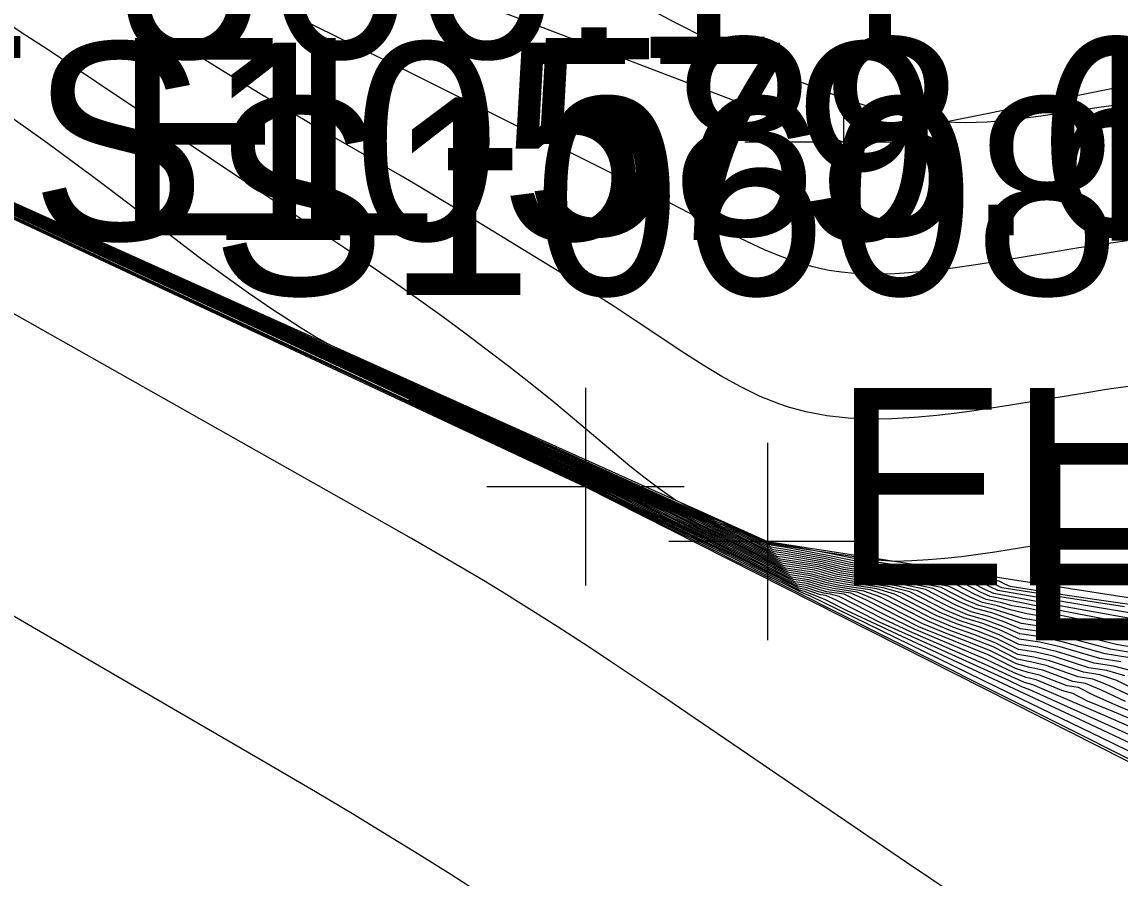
# Model space of a CAD drawing. Extents: x 1729869 to 1735532, y 648588 to 653771.
# Drawn here: x 1730598.68 to 1730620.93, y 652510.05 to 652527.4 of the extents above; entities that cross this region are included whole.
import ezdxf

# ---------------------------------------------------------------- set-up
doc = ezdxf.new("R2010")
doc.units = 0
for name, color, linetype in [('SURVEY - CONTOURS - Index with Text', 7, 'Continuous'), ('SURVEY - CONTOURS - Intermediate with optional Text', 7, 'Continuous'), ('SURVEY - DTM - Breaklines', 7, 'Continuous'), ('SURVEY - DTM - Breaklines - Points - Elevations', 7, 'Continuous'), ('SURVEY - DTM - Breaklines - Points - Locators', 7, 'Continuous'), ('SURVEY - DTM - Breaklines - Points - Numbers', 7, 'Continuous'), ('SURVEY - NON-TRANSPORTATION - Features', 7, 'Continuous'), ('SURVEY - NON-TRANSPORTATION - Features - Points - Elevations', 7, 'Continuous'), ('SURVEY - NON-TRANSPORTATION - Features - Points - Locators', 7, 'Continuous'), ('SURVEY - NON-TRANSPORTATION - Features - Points - Numbers', 7, 'Continuous')]:
    doc.layers.add(name, color=color, linetype=linetype)

msp = doc.modelspace()

# ---------------------------------------------------------------- linework, layer by layer
at = {"layer": 'SURVEY - CONTOURS - Index with Text'}
for points in [[(1730623.396, 652515.265), (1730620.461, 652515.687), (1730619.776, 652515.788), (1730618.708, 652515.957), (1730618.595, 652516.003), (1730618.48, 652516.062), (1730617.746, 652516.185), (1730615.603, 652516.508), (1730615.041, 652516.623), (1730614.144, 652516.79), (1730613.864, 652516.832), (1730613.793, 652516.846), (1730613.621, 652516.925), (1730613.548, 652516.962), (1730613.114, 652517.158), (1730612.906, 652517.242), (1730612.562, 652517.375), (1730609.084, 652518.95), (1730608.938, 652519.019), (1730605.523, 652520.564), (1730604.877, 652520.87), (1730604.602, 652521.03), (1730604.336, 652521.191), (1730604.024, 652521.39), (1730603.764, 652521.561), (1730603.268, 652521.901), (1730602.771, 652522.257), (1730602.273, 652522.625), (1730601.775, 652523), (1730600.433, 652524.021), (1730600.084, 652524.284), (1730599.644, 652524.611), (1730599.203, 652524.933), (1730598.761, 652525.251), (1730598.321, 652525.562)], [(1730621.189, 652515.066), (1730619.602, 652515.396), (1730619.081, 652515.506), (1730618.744, 652515.566), (1730618.507, 652515.629), (1730618.222, 652515.691), (1730618, 652515.79), (1730617.63, 652515.979), (1730617.048, 652516.082), (1730615.361, 652516.336), (1730614.889, 652516.456), (1730614.155, 652516.58), (1730614.002, 652516.603), (1730613.955, 652516.612), (1730613.865, 652516.653), (1730613.432, 652516.87), (1730613.108, 652517.028), (1730612.851, 652517.127), (1730612.752, 652517.17), (1730612.591, 652517.25), (1730609.315, 652518.733), (1730608.26, 652519.227), (1730608.026, 652519.336), (1730607.456, 652519.593), (1730606.938, 652519.83), (1730605.509, 652520.49), (1730603.517, 652521.401), (1730600.257, 652522.879), (1730597.51, 652524.125)], [(1730621.18, 652513.723), (1730620.707, 652513.952), (1730620.38, 652514.079), (1730620.083, 652514.123), (1730619.436, 652514.354), (1730619.145, 652514.419), (1730618.851, 652514.48), (1730618.359, 652514.73), (1730617.909, 652514.909), (1730617.47, 652515.071), (1730617.022, 652515.256), (1730616.062, 652515.745), (1730615.738, 652515.862), (1730615.19, 652515.945), (1730614.955, 652515.995), (1730614.626, 652516.092), (1730614.273, 652516.146), (1730614.194, 652516.183), (1730613.218, 652516.678), (1730612.77, 652516.895), (1730612.358, 652517.081), (1730611.921, 652517.29), (1730611.431, 652517.538), (1730611.117, 652517.692), (1730609.731, 652518.32), (1730607.683, 652519.287), (1730606.217, 652519.972), (1730603.235, 652521.354), (1730597.92, 652523.806)], [(1730621.09, 652514.517), (1730620.63, 652514.592), (1730619.788, 652514.827), (1730619.358, 652514.928), (1730618.901, 652514.994), (1730618.56, 652515.144), (1730618.211, 652515.275), (1730617.844, 652515.382), (1730617.495, 652515.531), (1730616.829, 652515.87), (1730616.396, 652515.971), (1730615.521, 652516.103), (1730615.164, 652516.163), (1730614.744, 652516.283), (1730614.135, 652516.375), (1730614.108, 652516.382), (1730614.034, 652516.415), (1730613.324, 652516.775), (1730612.937, 652516.959), (1730612.6, 652517.101), (1730612.31, 652517.243), (1730611.99, 652517.406), (1730611.596, 652517.588), (1730609.524, 652518.527), (1730607.369, 652519.536), (1730606.965, 652519.722), (1730605.4, 652520.447), (1730602.932, 652521.582), (1730598.789, 652523.475), (1730598.475, 652523.623)], [(1730622.662, 652512.25), (1730620.485, 652513.24), (1730619.313, 652513.767), (1730619.102, 652513.861), (1730618.94, 652513.919), (1730618.681, 652514.049), (1730617.097, 652514.763), (1730616.057, 652515.233), (1730615.179, 652515.678), (1730614.969, 652515.77), (1730614.864, 652515.785), (1730614.553, 652515.895), (1730614.421, 652515.918), (1730613.112, 652516.581), (1730612.594, 652516.836), (1730611.099, 652517.559), (1730610.872, 652517.671), (1730610.594, 652517.812), (1730610.416, 652517.898), (1730610.119, 652518.032), (1730608.842, 652518.641), (1730607.305, 652519.366), (1730606.517, 652519.734)], [(1730608.04, 652509.687), (1730607.368, 652510.117), (1730606.725, 652510.522), (1730606.084, 652510.918), (1730605.413, 652511.325), (1730604.628, 652511.791), (1730603.54, 652512.428), (1730600.04, 652514.463), (1730596.882, 652516.3)]]:
    msp.add_lwpolyline(points, dxfattribs=at)
at = {"layer": 'SURVEY - CONTOURS - Intermediate with optional Text'}
for points in [[(1730622.792, 652511.62), (1730618.19, 652513.924), (1730614.34, 652515.861), (1730612.461, 652516.806), (1730611.235, 652517.418), (1730610.204, 652517.925), (1730609.405, 652518.312), (1730608.805, 652518.599), (1730607.583, 652519.179), (1730605.411, 652520.195), (1730598.703, 652523.327), (1730590.907, 652526.973), (1730589.097, 652527.824), (1730587.488, 652528.588), (1730586.49, 652529.068), (1730584.772, 652529.901), (1730575.93, 652534.228), (1730573.223, 652535.558), (1730569.183, 652537.551)], [(1730625.267, 652510.58), (1730620.765, 652512.785), (1730618.715, 652513.783), (1730614.648, 652515.764), (1730614.526, 652515.816), (1730614.434, 652515.851), (1730613.676, 652516.234), (1730613.079, 652516.535), (1730611.394, 652517.367), (1730610.293, 652517.905), (1730609.366, 652518.352), (1730608.252, 652518.882), (1730606.527, 652519.692), (1730597.03, 652524.123), (1730591.777, 652526.58), (1730589.75, 652527.532), (1730588.125, 652528.3), (1730586.833, 652528.919), (1730585.414, 652529.606), (1730582.205, 652531.173), (1730576.002, 652534.208), (1730573.177, 652535.599), (1730569.828, 652537.256)], [(1730621.095, 652520.008), (1730620.658, 652519.944), (1730620.221, 652519.876), (1730618.635, 652519.614), (1730618.28, 652519.559), (1730617.926, 652519.507), (1730617.573, 652519.46), (1730617.221, 652519.42), (1730616.764, 652519.378), (1730616.31, 652519.353), (1730615.862, 652519.349), (1730615.421, 652519.368), (1730614.989, 652519.415), (1730614.568, 652519.494), (1730614.389, 652519.539), (1730614.212, 652519.59), (1730614.037, 652519.648), (1730613.637, 652519.808), (1730613.246, 652519.998), (1730612.863, 652520.21), (1730612.486, 652520.439), (1730612.114, 652520.679), (1730611.107, 652521.348), (1730610.679, 652521.628), (1730610.164, 652521.957), (1730609.557, 652522.335), (1730607.492, 652523.599), (1730607.11, 652523.831), (1730606.726, 652524.061), (1730606.34, 652524.29), (1730605.974, 652524.503), (1730604.521, 652525.338), (1730604.168, 652525.544), (1730603.835, 652525.741), (1730603.508, 652525.937), (1730602.867, 652526.328), (1730602.244, 652526.716), (1730601.223, 652527.362), (1730599.927, 652528.185)], [(1730621.319, 652525.772), (1730620.551, 652525.667), (1730619.666, 652525.534), (1730619.178, 652525.463), (1730618.704, 652525.405), (1730618.242, 652525.366), (1730617.792, 652525.351), (1730617.352, 652525.366), (1730617.13, 652525.388), (1730616.91, 652525.418), (1730616.69, 652525.458), (1730616.47, 652525.505), (1730616.249, 652525.559), (1730616.026, 652525.621), (1730615.488, 652525.79), (1730614.933, 652525.99), (1730614.363, 652526.219), (1730613.779, 652526.475), (1730613.18, 652526.753), (1730612.568, 652527.052), (1730611.897, 652527.394), (1730611.215, 652527.753)], [(1730621.373, 652517.123), (1730620.842, 652517.045), (1730620.312, 652516.962), (1730618.685, 652516.699), (1730618.397, 652516.654), (1730618.055, 652516.604), (1730617.716, 652516.559), (1730617.381, 652516.521), (1730617.047, 652516.492), (1730616.715, 652516.472), (1730616.384, 652516.463), (1730615.991, 652516.491), (1730613.864, 652516.811), (1730613.785, 652516.834), (1730613.643, 652516.899), (1730613.545, 652516.949), (1730613.285, 652517.07), (1730612.187, 652517.567), (1730611.921, 652517.704), (1730611.613, 652517.918), (1730611.307, 652518.149), (1730611.001, 652518.393), (1730610.695, 652518.647), (1730609.874, 652519.342), (1730609.455, 652519.69), (1730609.01, 652520.048), (1730608.546, 652520.412), (1730608.109, 652520.747), (1730607.655, 652521.087), (1730607.188, 652521.431), (1730606.713, 652521.774), (1730606.232, 652522.115), (1730605.749, 652522.449), (1730605.22, 652522.809), (1730603.298, 652524.093), (1730600.191, 652526.178), (1730599.475, 652526.655), (1730599.116, 652526.891), (1730598.757, 652527.124), (1730598.397, 652527.355)], [(1730621.074, 652522.958), (1730620.745, 652522.914), (1730620.419, 652522.867), (1730620.096, 652522.817), (1730619.455, 652522.713), (1730618.482, 652522.55), (1730618.007, 652522.475), (1730617.543, 652522.407), (1730617.091, 652522.352), (1730616.655, 652522.311), (1730616.367, 652522.293), (1730616.088, 652522.284), (1730615.815, 652522.286), (1730615.55, 652522.298), (1730615.29, 652522.323), (1730615.036, 652522.36), (1730614.873, 652522.392), (1730614.712, 652522.43), (1730614.465, 652522.5), (1730614.22, 652522.582), (1730613.975, 652522.676), (1730613.73, 652522.78), (1730613.482, 652522.892), (1730613.231, 652523.011), (1730612.954, 652523.147), (1730612.379, 652523.436), (1730611.465, 652523.904), (1730610.573, 652524.355), (1730607.272, 652526.008), (1730606.502, 652526.388), (1730605.077, 652527.084), (1730604.622, 652527.31), (1730604.182, 652527.533)], [(1730624.854, 652511.022), (1730620.331, 652513.155), (1730617.021, 652514.703), (1730615.391, 652515.468), (1730614.951, 652515.691), (1730614.695, 652515.796), (1730614.539, 652515.855), (1730614.435, 652515.88), (1730613.092, 652516.561), (1730612.026, 652517.083), (1730610.642, 652517.758), (1730610.415, 652517.872), (1730610.272, 652517.941), (1730610.133, 652518.004), (1730609.349, 652518.38), (1730608.296, 652518.88), (1730606.666, 652519.646), (1730600.469, 652522.533), (1730594.835, 652525.161)], [(1730623.28, 652512.367), (1730620.772, 652513.426), (1730620.276, 652513.633), (1730619.973, 652513.788), (1730619.752, 652513.849), (1730619.23, 652514.063), (1730619.032, 652514.111), (1730618.784, 652514.205), (1730618.222, 652514.478), (1730616.764, 652515.087), (1730616.217, 652515.357), (1730615.648, 652515.646), (1730615.342, 652515.797), (1730614.994, 652515.849), (1730614.828, 652515.895), (1730614.58, 652515.974), (1730614.379, 652516.004), (1730614.366, 652516.008), (1730614.278, 652516.05), (1730613.154, 652516.619), (1730612.667, 652516.859), (1730611.746, 652517.294), (1730611.199, 652517.565), (1730610.886, 652517.724), (1730610.664, 652517.83), (1730610.096, 652518.087), (1730609.78, 652518.235), (1730608.41, 652518.885), (1730606.989, 652519.553), (1730604.459, 652520.731), (1730595.873, 652524.715)], [(1730622.717, 652512.416), (1730620.631, 652513.331), (1730619.639, 652513.76), (1730619.165, 652513.963), (1730618.995, 652514.009), (1730618.741, 652514.124), (1730618.184, 652514.384), (1730616.671, 652515.042), (1730616.128, 652515.299), (1730615.239, 652515.751), (1730615.066, 652515.797), (1730614.929, 652515.817), (1730614.784, 652515.862), (1730614.566, 652515.934), (1730614.402, 652515.959), (1730614.321, 652515.998), (1730613.133, 652516.6), (1730612.631, 652516.847), (1730611.672, 652517.306), (1730611.168, 652517.551), (1730610.603, 652517.835), (1730610.106, 652518.06), (1730608.374, 652518.882), (1730606.89, 652519.58), (1730603.934, 652520.957), (1730595.942, 652524.67)], [(1730622.843, 652512.738), (1730620.91, 652513.523), (1730620.409, 652513.745), (1730620.091, 652513.905), (1730619.863, 652513.939), (1730619.298, 652514.161), (1730619.07, 652514.214), (1730618.813, 652514.293), (1730618.262, 652514.57), (1730616.854, 652515.136), (1730615.779, 652515.683), (1730615.474, 652515.819), (1730615.059, 652515.881), (1730614.871, 652515.928), (1730614.594, 652516.014), (1730614.341, 652516.052), (1730614.273, 652516.083), (1730613.176, 652516.639), (1730612.702, 652516.87), (1730612.257, 652517.077), (1730611.816, 652517.285), (1730610.939, 652517.727), (1730609.848, 652518.223), (1730608.446, 652518.888), (1730607.084, 652519.528), (1730604.943, 652520.526), (1730601.284, 652522.221), (1730596.279, 652524.538)], [(1730621.046, 652513.622), (1730620.554, 652513.851), (1730620.236, 652513.992), (1730619.973, 652514.031), (1730619.367, 652514.258), (1730619.107, 652514.316), (1730618.835, 652514.385), (1730618.31, 652514.652), (1730617.849, 652514.834), (1730617.395, 652515.009), (1730616.935, 652515.197), (1730615.917, 652515.715), (1730615.606, 652515.84), (1730615.124, 652515.913), (1730614.913, 652515.962), (1730614.609, 652516.053), (1730614.316, 652516.097), (1730614.299, 652516.102), (1730614.224, 652516.138), (1730613.197, 652516.658), (1730612.736, 652516.883), (1730612.308, 652517.079), (1730611.871, 652517.285), (1730611.339, 652517.555), (1730611.024, 652517.712), (1730609.827, 652518.254), (1730608.049, 652519.095), (1730606.44, 652519.849), (1730603.605, 652521.165), (1730596.297, 652524.543)], [(1730621.363, 652514.694), (1730620.851, 652514.781), (1730619.467, 652515.127), (1730618.939, 652515.204), (1730618.632, 652515.314), (1730618.332, 652515.418), (1730617.995, 652515.506), (1730617.695, 652515.636), (1730617.147, 652515.915), (1730616.658, 652516.015), (1730615.654, 652516.166), (1730615.247, 652516.231), (1730614.821, 652516.353), (1730614.081, 652516.466), (1730614.047, 652516.474), (1730613.967, 652516.51), (1730613.367, 652516.813), (1730613.004, 652516.986), (1730612.698, 652517.111), (1730612.489, 652517.213), (1730612.234, 652517.342), (1730611.339, 652517.749), (1730609.441, 652518.609), (1730607.613, 652519.465), (1730607.138, 652519.68), (1730605.875, 652520.266), (1730603.783, 652521.227), (1730600.941, 652522.523), (1730598.983, 652523.415), (1730598.722, 652523.537), (1730597.78, 652523.963)], [(1730620.963, 652514.876), (1730619.514, 652515.217), (1730618.97, 652515.308), (1730618.668, 652515.398), (1730618.391, 652515.489), (1730618.07, 652515.568), (1730617.796, 652515.688), (1730617.307, 652515.936), (1730616.788, 652516.037), (1730615.289, 652516.264), (1730614.844, 652516.388), (1730614.054, 652516.512), (1730614.016, 652516.52), (1730613.933, 652516.558), (1730613.388, 652516.832), (1730613.038, 652517), (1730612.748, 652517.116), (1730612.578, 652517.198), (1730612.357, 652517.31), (1730609.385, 652518.657), (1730607.743, 652519.425), (1730607.23, 652519.657), (1730605.471, 652520.471), (1730603.275, 652521.477), (1730599.085, 652523.383), (1730598.841, 652523.496), (1730597.857, 652523.941)], [(1730621.075, 652514.971), (1730619.56, 652515.307), (1730619.016, 652515.409), (1730618.705, 652515.483), (1730618.45, 652515.56), (1730618.146, 652515.63), (1730617.898, 652515.739), (1730617.468, 652515.958), (1730616.918, 652516.059), (1730615.326, 652516.299), (1730614.867, 652516.422), (1730614.087, 652516.548), (1730614.028, 652516.557), (1730613.986, 652516.566), (1730613.899, 652516.605), (1730613.41, 652516.851), (1730613.073, 652517.014), (1730612.799, 652517.121), (1730612.667, 652517.183), (1730612.479, 652517.278), (1730609.335, 652518.702), (1730608.141, 652519.262), (1730607.881, 652519.382), (1730607.339, 652519.627), (1730605.491, 652520.48), (1730603.393, 652521.44), (1730599.19, 652523.349), (1730598.959, 652523.455), (1730597.937, 652523.918)], [(1730621.865, 652515.054), (1730619.641, 652515.484), (1730618.563, 652515.699), (1730618.299, 652515.752), (1730618.104, 652515.84), (1730617.792, 652515.999), (1730617.177, 652516.104), (1730615.396, 652516.372), (1730614.912, 652516.49), (1730614.151, 652516.622), (1730613.976, 652516.648), (1730613.923, 652516.658), (1730613.83, 652516.701), (1730613.454, 652516.889), (1730613.145, 652517.042), (1730612.831, 652517.16), (1730612.694, 652517.225), (1730609.292, 652518.766), (1730608.384, 652519.191), (1730608.179, 652519.286), (1730607.013, 652519.813), (1730605.522, 652520.502), (1730603.646, 652521.359), (1730601.017, 652522.55), (1730598.11, 652523.865)], [(1730621.022, 652515.544), (1730619.711, 652515.745), (1730618.535, 652515.931), (1730618.284, 652516.058), (1730617.571, 652516.169), (1730615.509, 652516.48), (1730614.979, 652516.59), (1730614.16, 652516.746), (1730613.899, 652516.785), (1730613.827, 652516.799), (1730613.721, 652516.847), (1730613.632, 652516.89), (1730613.365, 652517.023), (1730613.123, 652517.132), (1730612.762, 652517.268), (1730612.46, 652517.399), (1730609.2, 652518.874), (1730608.683, 652519.115), (1730604.653, 652520.938), (1730604.27, 652521.116), (1730600.033, 652523.031), (1730599.633, 652523.214), (1730598.184, 652523.868)], [(1730622.011, 652515.151), (1730619.675, 652515.572), (1730618.376, 652515.813), (1730618.209, 652515.89), (1730617.955, 652516.019), (1730617.306, 652516.126), (1730615.433, 652516.408), (1730614.934, 652516.524), (1730614.15, 652516.664), (1730613.951, 652516.694), (1730613.892, 652516.705), (1730613.795, 652516.749), (1730613.648, 652516.821), (1730613.182, 652517.056), (1730612.963, 652517.137), (1730612.873, 652517.167), (1730609.265, 652518.8), (1730608.512, 652519.153), (1730607.713, 652519.515), (1730607.108, 652519.789), (1730605.003, 652520.757), (1730603.241, 652521.56), (1730598.21, 652523.833)], [(1730623.399, 652515.045), (1730620.312, 652515.556), (1730618.88, 652515.799), (1730618.454, 652515.872), (1730618.315, 652515.939), (1730618.119, 652516.039), (1730617.437, 652516.148), (1730615.47, 652516.444), (1730614.955, 652516.557), (1730614.152, 652516.705), (1730613.925, 652516.74), (1730613.86, 652516.752), (1730613.759, 652516.797), (1730613.64, 652516.855), (1730613.258, 652517.049), (1730613.026, 652517.141), (1730612.829, 652517.214), (1730612.805, 652517.22), (1730609.235, 652518.836), (1730608.512, 652519.173), (1730606.629, 652520.026), (1730604.968, 652520.79), (1730603.367, 652521.518), (1730600.278, 652522.912), (1730598.333, 652523.79)], [(1730621.314, 652513.826), (1730620.865, 652514.051), (1730620.524, 652514.166), (1730620.192, 652514.216), (1730619.506, 652514.45), (1730619.184, 652514.521), (1730618.863, 652514.577), (1730618.404, 652514.811), (1730617.969, 652514.983), (1730617.544, 652515.133), (1730617.112, 652515.314), (1730616.21, 652515.773), (1730615.87, 652515.884), (1730615.256, 652515.976), (1730614.997, 652516.029), (1730614.644, 652516.131), (1730614.245, 652516.191), (1730614.163, 652516.229), (1730613.239, 652516.697), (1730612.803, 652516.907), (1730612.407, 652517.084), (1730611.985, 652517.287), (1730611.532, 652517.517), (1730611.211, 652517.672), (1730609.713, 652518.351), (1730607.35, 652519.463), (1730605.629, 652520.265), (1730602.9, 652521.527), (1730598.018, 652523.775)], [(1730620.951, 652514.429), (1730620.521, 652514.497), (1730619.717, 652514.733), (1730619.31, 652514.827), (1730618.888, 652514.888), (1730618.523, 652515.06), (1730618.15, 652515.203), (1730617.769, 652515.32), (1730617.397, 652515.478), (1730616.672, 652515.847), (1730616.265, 652515.95), (1730615.455, 652516.072), (1730615.122, 652516.13), (1730614.713, 652516.246), (1730614.162, 652516.329), (1730614.138, 652516.336), (1730614.067, 652516.368), (1730613.303, 652516.755), (1730612.903, 652516.946), (1730612.552, 652517.096), (1730612.223, 652517.257), (1730611.87, 652517.436), (1730611.499, 652517.609), (1730609.542, 652518.496), (1730607.254, 652519.569), (1730605.374, 652520.44), (1730602.821, 652521.616), (1730598.697, 652523.503), (1730598.353, 652523.664)], [(1730621.228, 652514.605), (1730620.74, 652514.686), (1730619.857, 652514.919), (1730619.41, 652515.029), (1730618.917, 652515.1), (1730618.596, 652515.229), (1730618.271, 652515.347), (1730617.919, 652515.444), (1730617.594, 652515.584), (1730616.987, 652515.893), (1730616.527, 652515.993), (1730615.588, 652516.135), (1730615.205, 652516.197), (1730614.782, 652516.319), (1730614.108, 652516.42), (1730614.078, 652516.428), (1730614, 652516.463), (1730613.345, 652516.794), (1730612.97, 652516.973), (1730612.649, 652517.106), (1730612.399, 652517.228), (1730612.111, 652517.374), (1730611.694, 652517.566), (1730609.461, 652518.578), (1730607.488, 652519.502), (1730607.051, 652519.701), (1730605.425, 652520.455), (1730603.045, 652521.548), (1730598.884, 652523.446), (1730598.6, 652523.579)], [(1730621.029, 652514.147), (1730620.667, 652514.254), (1730620.302, 652514.309), (1730619.576, 652514.545), (1730619.224, 652514.624), (1730618.872, 652514.676), (1730618.446, 652514.893), (1730618.029, 652515.057), (1730617.619, 652515.196), (1730617.205, 652515.369), (1730616.362, 652515.798), (1730616.002, 652515.906), (1730615.322, 652516.008), (1730615.039, 652516.063), (1730614.664, 652516.17), (1730614.218, 652516.237), (1730614.154, 652516.264), (1730613.26, 652516.717), (1730612.837, 652516.92), (1730612.456, 652517.088), (1730612.059, 652517.28), (1730611.641, 652517.492), (1730611.306, 652517.652), (1730609.631, 652518.411), (1730607.049, 652519.624), (1730605.323, 652520.426), (1730602.598, 652521.683), (1730598.516, 652523.559)], [(1730621.195, 652514.242), (1730620.81, 652514.341), (1730620.411, 652514.403), (1730619.647, 652514.639), (1730619.266, 652514.725), (1730618.879, 652514.781), (1730618.485, 652514.976), (1730618.09, 652515.13), (1730617.694, 652515.258), (1730617.3, 652515.424), (1730616.516, 652515.823), (1730616.133, 652515.928), (1730615.388, 652516.04), (1730615.081, 652516.096), (1730614.687, 652516.208), (1730614.19, 652516.283), (1730614.168, 652516.29), (1730614.1, 652516.321), (1730613.281, 652516.736), (1730612.87, 652516.933), (1730612.504, 652517.092), (1730612.138, 652517.27), (1730611.754, 652517.465), (1730611.402, 652517.631), (1730609.614, 652518.441), (1730606.793, 652519.763), (1730604.984, 652520.602), (1730602.334, 652521.822), (1730598.606, 652523.531)], [(1730618.947, 652508.785), (1730616.604, 652510.365), (1730614.739, 652511.631), (1730611.557, 652513.8), (1730611.092, 652514.114), (1730610.63, 652514.423), (1730610.172, 652514.727), (1730609.529, 652515.145), (1730608.961, 652515.505), (1730608.399, 652515.852), (1730608.032, 652516.074), (1730607.557, 652516.356), (1730607.071, 652516.64), (1730606.577, 652516.925), (1730605.573, 652517.497), (1730597.946, 652521.799)]]:
    msp.add_lwpolyline(points, dxfattribs=at)
at = {"layer": 'SURVEY - DTM - Breaklines'}
for points in [[(1730441.393, 652642.803), (1730443.373, 652630.982), (1730453.252, 652621.097), (1730462.84, 652612.866), (1730470.362, 652599.998), (1730480.732, 652594.755), (1730532.127, 652571.293), (1730546.64, 652560.001), (1730566.441, 652548.905), (1730603.456, 652529.492), (1730615.327, 652524.96), (1730625.391, 652526.978), (1730642.944, 652518.809), (1730669.4, 652502.967), (1730704.75, 652484.698), (1730707.44, 652490.134), (1730690.003, 652527.227), (1730647.835, 652566.827), (1730612.187, 652598.727), (1730586.615, 652631.581), (1730568.094, 652657.759), (1730545.903, 652690.538), (1730525.357, 652726.957), (1730505.615, 652783.359)], [(1730490.551, 652573.025), (1730512.295, 652563.924), (1730541.458, 652549.701), (1730564.585, 652539.751), (1730587.282, 652528.665), (1730610.102, 652517.978), (1730632.586, 652506.602), (1730654.515, 652494.29), (1730676.681, 652482.104), (1730697.114, 652470.375), (1730699.311, 652471.065), (1730704.444, 652479.186)]]:
    msp.add_lwpolyline(points, dxfattribs=at)
at = {"layer": 'SURVEY - DTM - Breaklines - Points - Locators'}
for p, q in [((1730615.327, 652526.96), (1730615.327, 652522.96)), ((1730617.327, 652524.96), (1730613.327, 652524.96)), ((1730610.102, 652519.978), (1730610.102, 652515.978)), ((1730612.102, 652517.978), (1730608.102, 652517.978))]:
    msp.add_line(p, q, dxfattribs=at)
at = {"layer": 'SURVEY - NON-TRANSPORTATION - Features'}
msp.add_lwpolyline([(1730429.343, 652607.489), (1730442.957, 652602.574), (1730457.146, 652595.264), (1730458.959, 652590.312), (1730476.962, 652581.597), (1730495.146, 652573.243), (1730515.444, 652562.916), (1730523.13, 652559.158), (1730541.104, 652550.387), (1730559.777, 652543.004), (1730577.511, 652533.756), (1730595.53, 652525.071), (1730613.788, 652516.865), (1730634.557, 652513.648), (1730652.947, 652505.702), (1730671.445, 652497.973), (1730688.349, 652487.075), (1730703.072, 652482.66), (1730707.144, 652485.016), (1730710.458, 652487.482)], dxfattribs=at)
at = {"layer": 'SURVEY - NON-TRANSPORTATION - Features - Points - Locators'}
for p, q in [((1730613.788, 652518.865), (1730613.788, 652514.865)), ((1730615.788, 652516.865), (1730611.788, 652516.865))]:
    msp.add_line(p, q, dxfattribs=at)

# ---------------------------------------------------------------- texts
at = {"layer": 'SURVEY - DTM - Breaklines - Points - Elevations'}
for s, p in [('EL-566.14', (1730592.282, 652526.665)), ('EL-593.97', (1730620.327, 652522.96)), ('EL-566.49', (1730615.102, 652515.978))]:
    msp.add_text(s, height=4, dxfattribs=at).set_placement(p)
at = {"layer": 'SURVEY - DTM - Breaklines - Points - Numbers'}
msp.add_text('S10579', height=4, dxfattribs=at).set_placement((1730598.847, 652522.978))
at = {"layer": 'SURVEY - NON-TRANSPORTATION - Features - Points - Elevations'}
for s, p in [('EL-588.67', (1730600.53, 652523.071)), ('EL-591.26', (1730618.788, 652514.865))]:
    msp.add_text(s, height=4, dxfattribs=at).set_placement(p)
at = {"layer": 'SURVEY - NON-TRANSPORTATION - Features - Points - Numbers'}
msp.add_text('S10608', height=4, dxfattribs=at).set_placement((1730602.501, 652521.865))

doc.saveas('drawing.dxf')
